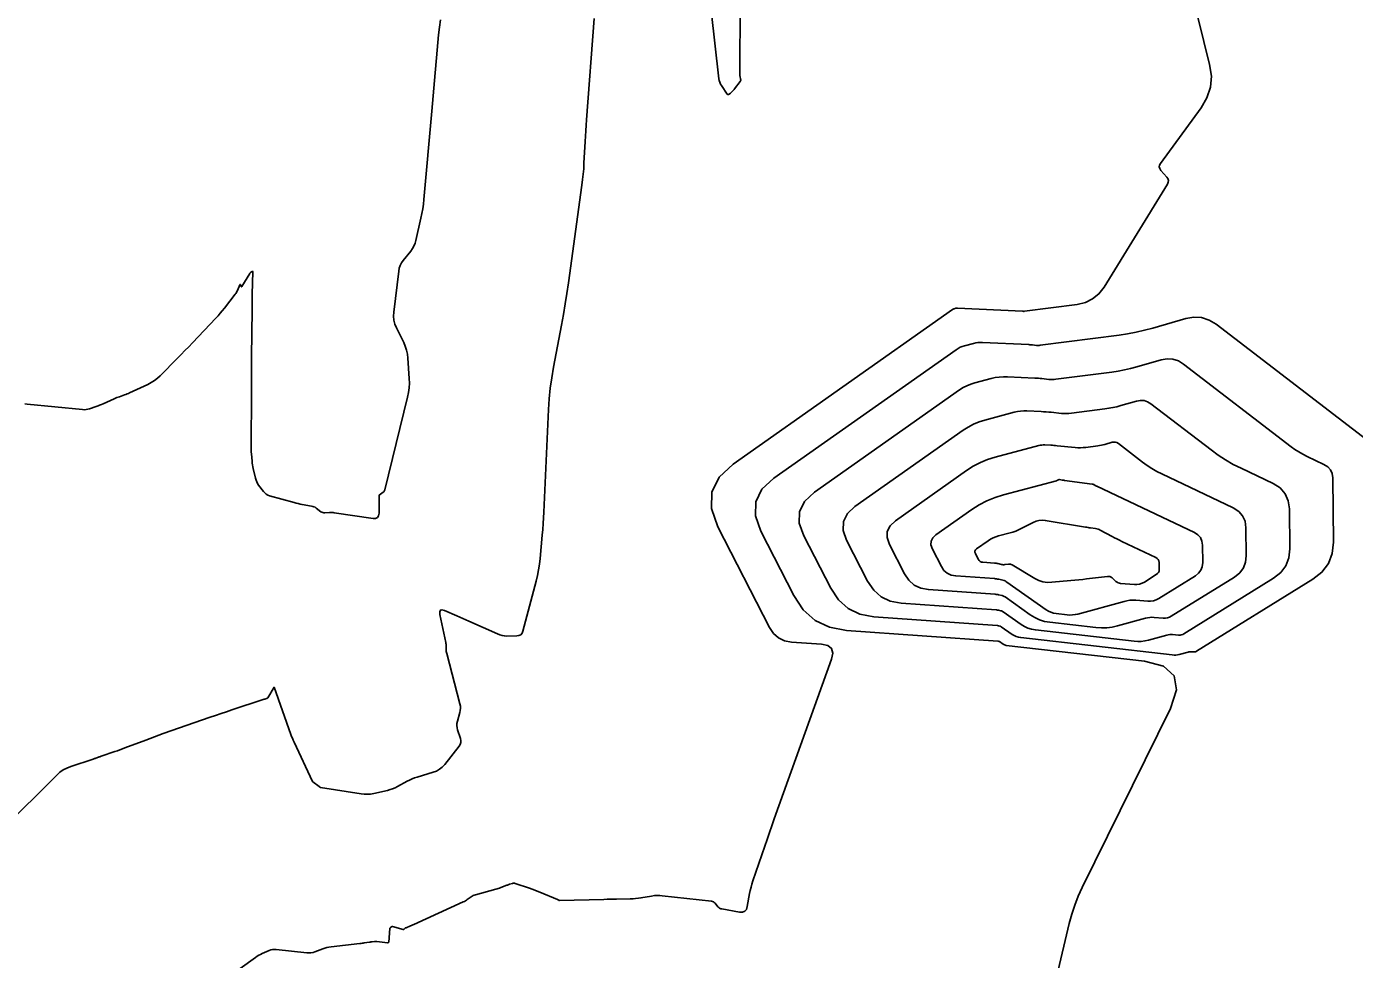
# Model space of a CAD drawing. Extents: x 658976 to 668721, y 639543 to 647196.
# Drawn here: x 662772.7 to 662894.8, y 642475.3 to 642561.1 of the extents above; entities that cross this region are included whole.
import ezdxf

# ---------------------------------------------------------------- set-up
doc = ezdxf.new("R2010")
doc.units = 0
doc.layers.add('Ex_Major Contours', color=7, linetype='Continuous')
doc.layers.add('Ex_Minor Contours', color=7, linetype='Continuous')

msp = doc.modelspace()

# ---------------------------------------------------------------- linework, layer by layer
at = {"layer": 'Ex_Major Contours'}
for points in [[(662838.35, 642563.28), (662838.31, 642556.74), (662838.31, 642556.68), (662838.31, 642556.62), (662838.32, 642556.56), (662838.34, 642556.51), (662838.39, 642556.28), (662838.4, 642556.22), (662838.4, 642556.16), (662838.38, 642556.11), (662838.35, 642556.06), (662837.84, 642555.37), (662837.81, 642555.33), (662837.78, 642555.29), (662837.75, 642555.25), (662837.71, 642555.22), (662837.56, 642555.06), (662837.53, 642555.03), (662837.5, 642555.01), (662837.47, 642554.98), (662837.43, 642554.96), (662837.29, 642554.87), (662837.26, 642554.85), (662837.23, 642554.85), (662837.2, 642554.87), (662837.17, 642554.89), (662836.63, 642555.68), (662836.54, 642555.82), (662836.47, 642555.98), (662836.42, 642556.14), (662836.39, 642556.3), (662835.67, 642562.59)], [(662824.92, 642561.84), (662824.23, 642552.53), (662824.2, 642552.03), (662824.16, 642551.53), (662824.13, 642551.03), (662824.1, 642550.53), (662823.99, 642548.53), (662823.96, 642548.03), (662823.91, 642547.53), (662823.86, 642547.03), (662823.8, 642546.53), (662822.55, 642537.54), (662822.41, 642536.56), (662822.25, 642535.59), (662822.09, 642534.62), (662821.91, 642533.65), (662821.18, 642529.77), (662821.02, 642528.8), (662820.89, 642527.83), (662820.79, 642526.85), (662820.73, 642525.87), (662820.29, 642516.45), (662820.26, 642515.91), (662820.23, 642515.38), (662820.19, 642514.85), (662820.14, 642514.31), (662819.95, 642512.18), (662819.89, 642511.65), (662819.81, 642511.13), (662819.7, 642510.6), (662819.58, 642510.08), (662818.37, 642505.49), (662818.29, 642505.3), (662818.17, 642505.16), (662818.01, 642505.08), (662817.8, 642505.05), (662816.89, 642505.04), (662816.67, 642505.05), (662816.45, 642505.09), (662816.24, 642505.15), (662816.03, 642505.23), (662813.41, 642506.41), (662813.13, 642506.53), (662812.85, 642506.65), (662812.57, 642506.78), (662812.29, 642506.9), (662811.17, 642507.38), (662810.93, 642507.45), (662810.78, 642507.42), (662810.72, 642507.28), (662810.74, 642507.03), (662811.27, 642504.45), (662811.28, 642504.36), (662811.3, 642504.28), (662811.3, 642504.2), (662811.31, 642504.11), (662811.32, 642503.77), (662811.32, 642503.69), (662811.33, 642503.61), (662811.35, 642503.52), (662811.37, 642503.44), (662812.58, 642498.81), (662812.62, 642498.6), (662812.63, 642498.4), (662812.61, 642498.2), (662812.57, 642498), (662812.35, 642497.2), (662812.31, 642497), (662812.3, 642496.8), (662812.32, 642496.6), (662812.37, 642496.4), (662812.63, 642495.62), (662812.67, 642495.42), (662812.66, 642495.24), (662812.61, 642495.06), (662812.5, 642494.9), (662811.18, 642493.23), (662810.96, 642492.98), (662810.7, 642492.78), (662810.42, 642492.62), (662810.11, 642492.5), (662808.65, 642492.06), (662808.41, 642491.98), (662808.18, 642491.89), (662807.95, 642491.79), (662807.73, 642491.68), (662806.84, 642491.2), (662806.62, 642491.08), (662806.39, 642490.99), (662806.16, 642490.91), (662805.91, 642490.84), (662804.66, 642490.56), (662804.37, 642490.5), (662804.07, 642490.48), (662803.78, 642490.48), (662803.49, 642490.52), (662799.76, 642491.1), (662799.75, 642491.1), (662799.75, 642491.11), (662799.67, 642491.16), (662799.66, 642491.17), (662799.65, 642491.18), (662799.64, 642491.19), (662799.63, 642491.2), (662799.04, 642491.62), (662799.03, 642491.63), (662799.02, 642491.64), (662799.02, 642491.65), (662799.01, 642491.66), (662797.33, 642495.28), (662797.25, 642495.46), (662797.17, 642495.63), (662797.1, 642495.81), (662797.03, 642495.99), (662795.49, 642500.33), (662795.49, 642500.33), (662794.93, 642499.36), (662794.9, 642499.33), (662794.88, 642499.31), (662794.84, 642499.29), (662794.8, 642499.28), (662794.64, 642499.24), (662794.6, 642499.23), (662794.56, 642499.22), (662794.52, 642499.21), (662794.49, 642499.2), (662791.59, 642498.24), (662791.1, 642498.08), (662790.61, 642497.91), (662790.11, 642497.74), (662789.62, 642497.57), (662785.28, 642496.06), (662784.88, 642495.92), (662784.48, 642495.77), (662784.08, 642495.62), (662783.69, 642495.47), (662781.77, 642494.74), (662781.54, 642494.65), (662781.31, 642494.57), (662781.08, 642494.48), (662780.85, 642494.41), (662779.58, 642493.99), (662779.52, 642493.97), (662779.46, 642493.94), (662779.4, 642493.92), (662779.33, 642493.9), (662779.09, 642493.8), (662779.03, 642493.78), (662778.97, 642493.76), (662778.9, 642493.73), (662778.84, 642493.71), (662776.79, 642493.03), (662776.44, 642492.89), (662776.11, 642492.72), (662775.8, 642492.5), (662775.52, 642492.25), (662770.47, 642487.24)]]:
    msp.add_lwpolyline(points, dxfattribs=at)
msp.add_lwpolyline([(662884.2, 642516.51), (662884.56, 642516.1), (662884.79, 642515.6), (662884.86, 642515), (662884.89, 642512.43), (662884.83, 642511.83), (662884.63, 642511.3), (662884.29, 642510.85), (662883.81, 642510.47), (662878, 642506.87), (662877.83, 642506.78), (662877.64, 642506.72), (662877.45, 642506.69), (662877.24, 642506.69), (662876.42, 642506.75), (662876.22, 642506.76), (662876.02, 642506.75), (662875.82, 642506.72), (662875.62, 642506.68), (662873.06, 642505.98), (662872.57, 642505.86), (662872.07, 642505.8), (662871.57, 642505.79), (662871.07, 642505.82), (662866.84, 642506.3), (662866.35, 642506.39), (662865.89, 642506.53), (662865.45, 642506.74), (662865.03, 642507), (662862.71, 642508.64), (662862.64, 642508.68), (662862.57, 642508.72), (662862.5, 642508.74), (662862.43, 642508.76), (662862.12, 642508.83), (662862.05, 642508.85), (662861.97, 642508.86), (662861.89, 642508.87), (662861.81, 642508.88), (662855.66, 642509.32), (662854.96, 642509.45), (662854.36, 642509.73), (662853.86, 642510.17), (662853.47, 642510.77), (662852.09, 642513.45), (662851.86, 642514.09), (662851.88, 642514.67), (662852.14, 642515.19), (662852.63, 642515.65), (662859.17, 642520.27), (662859.79, 642520.66), (662860.44, 642521), (662861.11, 642521.28), (662861.81, 642521.5), (662865.81, 642522.56), (662865.95, 642522.59), (662866.09, 642522.61), (662866.22, 642522.62), (662866.36, 642522.62), (662866.93, 642522.59), (662867.07, 642522.59), (662867.21, 642522.58), (662867.35, 642522.56), (662867.49, 642522.55), (662869.17, 642522.38), (662869.41, 642522.36), (662869.65, 642522.36), (662869.89, 642522.37), (662870.13, 642522.39), (662871.24, 642522.53), (662871.4, 642522.56), (662871.57, 642522.59), (662871.73, 642522.63), (662871.9, 642522.67), (662872.55, 642522.86), (662872.71, 642522.89), (662872.86, 642522.88), (662873, 642522.83), (662873.14, 642522.74), (662875.36, 642521.04), (662875.79, 642520.73), (662876.22, 642520.44), (662876.67, 642520.18), (662877.14, 642519.95), (662883.69, 642516.84)], close=True, dxfattribs=at)
at = {"layer": 'Ex_Minor Contours'}
for points in [[(662790.97, 642473.44), (662793.79, 642475.48), (662793.94, 642475.58), (662794.08, 642475.67), (662794.23, 642475.75), (662794.39, 642475.82), (662795.03, 642476.1), (662795.19, 642476.16), (662795.35, 642476.19), (662795.52, 642476.21), (662795.69, 642476.2), (662798.5, 642475.9), (662798.69, 642475.89), (662798.88, 642475.9), (662799.07, 642475.94), (662799.25, 642475.99), (662799.98, 642476.26), (662800.16, 642476.32), (662800.35, 642476.37), (662800.54, 642476.41), (662800.73, 642476.44), (662803.38, 642476.74), (662803.48, 642476.75), (662803.58, 642476.77), (662803.68, 642476.78), (662803.78, 642476.8), (662804.27, 642476.88), (662804.33, 642476.89), (662804.39, 642476.9), (662804.44, 642476.91), (662804.5, 642476.91), (662804.72, 642476.93), (662804.78, 642476.94), (662804.84, 642476.94), (662804.89, 642476.93), (662804.95, 642476.93), (662805.93, 642476.81), (662805.97, 642476.81), (662806, 642476.83), (662806.02, 642476.85), (662806.03, 642476.89), (662806.15, 642478.13), (662806.15, 642478.16), (662806.16, 642478.18), (662806.18, 642478.2), (662806.19, 642478.22), (662806.28, 642478.29), (662806.3, 642478.3), (662806.33, 642478.31), (662806.35, 642478.31), (662806.38, 642478.31), (662807.36, 642478.05), (662807.39, 642478.05), (662807.41, 642478.05), (662807.43, 642478.06), (662807.45, 642478.07), (662807.55, 642478.17), (662807.56, 642478.17), (662807.56, 642478.18), (662807.57, 642478.18), (662807.58, 642478.18), (662807.61, 642478.19), (662807.62, 642478.19), (662807.63, 642478.19), (662807.63, 642478.19), (662807.64, 642478.2), (662808.05, 642478.38), (662808.12, 642478.41), (662808.19, 642478.44), (662808.26, 642478.47), (662808.33, 642478.51), (662812.89, 642480.58), (662812.99, 642480.63), (662813.08, 642480.68), (662813.17, 642480.74), (662813.26, 642480.8), (662813.62, 642481.05), (662813.71, 642481.11), (662813.8, 642481.16), (662813.9, 642481.21), (662814, 642481.24), (662815.88, 642481.74), (662815.99, 642481.78), (662816.11, 642481.81), (662816.22, 642481.85), (662816.34, 642481.89), (662816.88, 642482.11), (662816.95, 642482.13), (662817.01, 642482.15), (662817.08, 642482.18), (662817.14, 642482.2), (662817.41, 642482.28), (662817.48, 642482.29), (662817.54, 642482.29), (662817.61, 642482.29), (662817.67, 642482.27), (662818.98, 642481.83), (662819.22, 642481.74), (662819.46, 642481.66), (662819.69, 642481.57), (662819.93, 642481.47), (662821.56, 642480.8), (662821.57, 642480.79), (662821.59, 642480.78), (662821.6, 642480.78), (662821.62, 642480.77), (662821.68, 642480.73), (662821.69, 642480.72), (662821.71, 642480.71), (662821.72, 642480.71), (662821.74, 642480.71), (662825.82, 642480.81), (662826.11, 642480.82), (662826.41, 642480.83), (662826.7, 642480.83), (662826.99, 642480.84), (662828.25, 642480.86), (662828.5, 642480.87), (662828.74, 642480.88), (662828.99, 642480.91), (662829.23, 642480.95), (662830.21, 642481.12), (662830.46, 642481.16), (662830.7, 642481.17), (662830.95, 642481.17), (662831.19, 642481.15), (662835.7, 642480.65), (662835.8, 642480.63), (662835.89, 642480.59), (662835.97, 642480.53), (662836.04, 642480.46), (662836.31, 642480.13), (662836.38, 642480.05), (662836.46, 642479.99), (662836.56, 642479.95), (662836.66, 642479.93), (662838.3, 642479.65), (662838.57, 642479.64), (662838.78, 642479.72), (662838.92, 642479.89), (662839.01, 642480.15), (662839.22, 642481.34), (662839.28, 642481.64), (662839.35, 642481.93), (662839.43, 642482.22), (662839.52, 642482.51), (662840.61, 642485.7), (662840.83, 642486.33), (662841.05, 642486.96), (662841.27, 642487.58), (662841.49, 642488.21), (662846.74, 642502.9), (662846.86, 642503.47), (662846.75, 642503.9), (662846.41, 642504.17), (662845.83, 642504.3), (662843.07, 642504.49), (662842.43, 642504.61), (662841.88, 642504.87), (662841.42, 642505.28), (662841.06, 642505.82), (662836.3, 642515.09), (662835.72, 642516.77), (662835.76, 642518.29), (662836.42, 642519.65), (662837.72, 642520.86), (662857.89, 642535.09), (662857.93, 642535.11), (662857.96, 642535.13), (662858, 642535.14), (662858.04, 642535.15), (662858.19, 642535.2), (662858.23, 642535.2), (662858.26, 642535.21), (662858.3, 642535.21), (662858.34, 642535.21), (662864.33, 642534.92), (662864.35, 642534.92), (662864.36, 642534.92), (662864.37, 642534.92), (662864.39, 642534.92), (662864.44, 642534.91), (662864.45, 642534.91), (662864.46, 642534.91), (662864.48, 642534.91), (662864.49, 642534.92), (662869.33, 642535.54), (662870.1, 642535.72), (662870.76, 642536.05), (662871.34, 642536.52), (662871.81, 642537.15), (662877.64, 642546.62), (662877.72, 642546.79), (662877.74, 642546.96), (662877.69, 642547.12), (662877.58, 642547.27), (662877.03, 642547.88), (662876.93, 642548.04), (662876.89, 642548.2), (662876.91, 642548.36), (662877, 642548.52), (662880.74, 642553.62), (662881.28, 642554.55), (662881.6, 642555.52), (662881.68, 642556.54), (662881.52, 642557.61), (662878.87, 642568.35)], [(662810.78, 642561.73), (662810.69, 642561.04), (662810.61, 642560.34), (662810.54, 642559.64), (662810.48, 642558.94), (662810.25, 642556.14), (662810.19, 642555.44), (662810.13, 642554.74), (662810.07, 642554.04), (662810.01, 642553.34), (662809.26, 642545.2), (662809.22, 642544.76), (662809.16, 642544.33), (662809.08, 642543.9), (662808.99, 642543.47), (662808.53, 642541.44), (662808.45, 642541.18), (662808.35, 642540.92), (662808.21, 642540.69), (662808.06, 642540.46), (662807.36, 642539.59), (662807.21, 642539.37), (662807.09, 642539.13), (662807, 642538.87), (662806.95, 642538.6), (662806.5, 642534.83), (662806.48, 642534.46), (662806.51, 642534.1), (662806.6, 642533.74), (662806.74, 642533.4), (662807.41, 642532.04), (662807.56, 642531.7), (662807.68, 642531.34), (662807.76, 642530.98), (662807.8, 642530.61), (662807.92, 642528.74), (662807.94, 642528.3), (662807.92, 642527.87), (662807.86, 642527.44), (662807.77, 642527.01), (662805.67, 642518.49), (662805.64, 642518.42), (662805.61, 642518.36), (662805.57, 642518.3), (662805.51, 642518.26), (662805.15, 642517.99), (662805.14, 642517.99), (662805.14, 642517.99), (662805.15, 642517.98), (662805.15, 642517.98), (662805.14, 642516.33), (662805.1, 642516.1), (662805, 642515.94), (662804.83, 642515.86), (662804.59, 642515.86), (662801.02, 642516.38), (662800.91, 642516.39), (662800.81, 642516.4), (662800.7, 642516.4), (662800.59, 642516.4), (662800.17, 642516.37), (662800.06, 642516.37), (662799.96, 642516.39), (662799.87, 642516.43), (662799.78, 642516.48), (662799.37, 642516.81), (662799.27, 642516.88), (662799.16, 642516.93), (662799.05, 642516.97), (662798.93, 642517), (662798.07, 642517.14), (662797.88, 642517.18), (662797.7, 642517.22), (662797.52, 642517.26), (662797.34, 642517.31), (662795.07, 642517.95), (662794.91, 642518.01), (662794.76, 642518.1), (662794.63, 642518.21), (662794.51, 642518.34), (662794.07, 642518.91), (662793.97, 642519.06), (662793.89, 642519.22), (662793.83, 642519.38), (662793.78, 642519.55), (662793.57, 642520.45), (662793.54, 642520.62), (662793.51, 642520.78), (662793.48, 642520.95), (662793.46, 642521.12), (662793.4, 642521.79), (662793.39, 642521.96), (662793.38, 642522.13), (662793.37, 642522.3), (662793.37, 642522.47), (662793.4, 642527.37), (662793.4, 642528.21), (662793.41, 642529.05), (662793.41, 642529.89), (662793.42, 642530.73), (662793.46, 642535.06), (662793.46, 642535.42), (662793.47, 642535.77), (662793.48, 642536.13), (662793.49, 642536.49), (662793.55, 642538.54), (662793.55, 642538.57), (662793.54, 642538.59), (662793.52, 642538.59), (662793.49, 642538.58), (662793.36, 642538.51), (662793.32, 642538.48), (662793.3, 642538.46), (662793.27, 642538.43), (662793.25, 642538.4), (662792.54, 642537.2), (662792.52, 642537.17), (662792.5, 642537.16), (662792.48, 642537.17), (662792.47, 642537.2), (662792.4, 642537.35), (662792.39, 642537.37), (662792.37, 642537.38), (662792.35, 642537.37), (662792.34, 642537.35), (662792.12, 642536.84), (662792.07, 642536.74), (662792.02, 642536.65), (662791.97, 642536.56), (662791.9, 642536.48), (662790.92, 642535.21), (662790.73, 642534.97), (662790.54, 642534.74), (662790.34, 642534.51), (662790.13, 642534.29), (662787.98, 642532.02), (662787.64, 642531.66), (662787.29, 642531.3), (662786.95, 642530.95), (662786.6, 642530.6), (662785.01, 642528.99), (662784.76, 642528.75), (662784.48, 642528.54), (662784.19, 642528.35), (662783.89, 642528.19), (662782.21, 642527.41), (662782.1, 642527.36), (662781.98, 642527.31), (662781.86, 642527.26), (662781.74, 642527.22), (662781.26, 642527.05), (662781.14, 642527.01), (662781.02, 642526.97), (662780.9, 642526.92), (662780.79, 642526.87), (662779.76, 642526.4), (662779.61, 642526.33), (662779.45, 642526.27), (662779.3, 642526.21), (662779.14, 642526.16), (662778.52, 642525.94), (662778.36, 642525.9), (662778.2, 642525.87), (662778.04, 642525.86), (662777.88, 642525.87), (662772.78, 642526.37), (662772.58, 642526.4)], [(662867.48, 642473.79), (662868.61, 642478.59), (662868.84, 642479.44), (662869.12, 642480.28), (662869.44, 642481.1), (662869.8, 642481.91), (662877.91, 642498.37), (662878.47, 642500.09), (662878.26, 642501.39), (662877.28, 642502.27), (662875.52, 642502.73), (662862.82, 642504.18), (662862.74, 642504.19), (662862.67, 642504.22), (662862.6, 642504.25), (662862.54, 642504.29), (662862.19, 642504.54), (662862.18, 642504.54), (662862.17, 642504.55), (662862.16, 642504.55), (662862.15, 642504.55), (662862.1, 642504.57), (662862.09, 642504.57), (662862.08, 642504.57), (662862.06, 642504.57), (662862.05, 642504.57), (662848.13, 642505.56), (662846.58, 642505.85), (662845.26, 642506.48), (662844.16, 642507.45), (662843.29, 642508.76), (662840.25, 642514.68), (662839.75, 642516.1), (662839.79, 642517.38), (662840.35, 642518.54), (662841.45, 642519.56), (662858.21, 642531.38), (662858.39, 642531.5), (662858.58, 642531.6), (662858.78, 642531.68), (662858.98, 642531.74), (662859.8, 642531.96), (662860.01, 642532.01), (662860.22, 642532.04), (662860.43, 642532.05), (662860.65, 642532.05), (662864.9, 642531.85), (662864.98, 642531.84), (662865.07, 642531.83), (662865.16, 642531.83), (662865.24, 642531.82), (662865.59, 642531.78), (662865.67, 642531.78), (662865.76, 642531.78), (662865.85, 642531.78), (662865.93, 642531.79), (662873.2, 642532.73), (662873.98, 642532.85), (662874.76, 642532.99), (662875.53, 642533.17), (662876.29, 642533.37), (662879.34, 642534.25), (662880.08, 642534.38), (662880.79, 642534.33), (662881.47, 642534.11), (662882.12, 642533.72), (662896.37, 642522.77)]]:
    msp.add_lwpolyline(points, dxfattribs=at)
for points in [[(662892.39, 642520.6), (662892.63, 642520.32), (662892.78, 642519.98), (662892.84, 642519.58), (662892.9, 642513.69), (662892.79, 642512.63), (662892.44, 642511.71), (662891.85, 642510.91), (662891.01, 642510.26), (662880.32, 642503.64), (662880.27, 642503.61), (662880.21, 642503.59), (662880.14, 642503.58), (662880.08, 642503.58), (662879.82, 642503.6), (662879.75, 642503.6), (662879.68, 642503.6), (662879.62, 642503.59), (662879.56, 642503.57), (662878.73, 642503.35), (662878.57, 642503.31), (662878.41, 642503.29), (662878.25, 642503.29), (662878.09, 642503.3), (662864.16, 642504.89), (662863.95, 642504.93), (662863.74, 642504.99), (662863.55, 642505.08), (662863.37, 642505.19), (662862.36, 642505.9), (662862.33, 642505.92), (662862.3, 642505.94), (662862.27, 642505.95), (662862.24, 642505.96), (662862.11, 642505.99), (662862.07, 642505.99), (662862.04, 642506), (662862.01, 642506), (662861.97, 642506.01), (662850.64, 642506.82), (662849.37, 642507.05), (662848.29, 642507.57), (662847.39, 642508.36), (662846.68, 642509.43), (662844.2, 642514.27), (662843.79, 642515.43), (662843.82, 642516.48), (662844.28, 642517.42), (662845.18, 642518.26), (662858.53, 642527.68), (662858.86, 642527.89), (662859.2, 642528.06), (662859.55, 642528.21), (662859.92, 642528.33), (662861.42, 642528.73), (662861.8, 642528.81), (662862.18, 642528.87), (662862.56, 642528.89), (662862.95, 642528.89), (662865.46, 642528.77), (662865.62, 642528.76), (662865.78, 642528.75), (662865.94, 642528.73), (662866.1, 642528.72), (662866.74, 642528.65), (662866.9, 642528.64), (662867.06, 642528.64), (662867.22, 642528.65), (662867.38, 642528.66), (662872.54, 642529.33), (662873.12, 642529.42), (662873.7, 642529.53), (662874.26, 642529.65), (662874.83, 642529.8), (662877.07, 642530.45), (662877.62, 642530.55), (662878.15, 642530.51), (662878.65, 642530.35), (662879.12, 642530.06), (662889.01, 642522.46), (662889.36, 642522.21), (662889.72, 642521.98), (662890.09, 642521.76), (662890.48, 642521.56), (662892.04, 642520.82)], [(662888.01, 642518.66), (662888.47, 642518.13), (662888.76, 642517.49), (662888.86, 642516.74), (662888.9, 642513.06), (662888.81, 642512.23), (662888.54, 642511.5), (662888.07, 642510.88), (662887.41, 642510.36), (662879.16, 642505.25), (662879.05, 642505.19), (662878.92, 642505.15), (662878.8, 642505.13), (662878.66, 642505.13), (662878.12, 642505.18), (662877.98, 642505.18), (662877.85, 642505.17), (662877.72, 642505.15), (662877.59, 642505.12), (662875.9, 642504.66), (662875.57, 642504.59), (662875.24, 642504.55), (662874.91, 642504.54), (662874.58, 642504.56), (662865.5, 642505.6), (662865.15, 642505.66), (662864.82, 642505.76), (662864.5, 642505.91), (662864.2, 642506.09), (662862.53, 642507.27), (662862.49, 642507.3), (662862.44, 642507.33), (662862.39, 642507.35), (662862.33, 642507.36), (662862.11, 642507.41), (662862.06, 642507.42), (662862, 642507.43), (662861.95, 642507.44), (662861.89, 642507.44), (662853.15, 642508.07), (662852.16, 642508.25), (662851.32, 642508.65), (662850.63, 642509.27), (662850.07, 642510.1), (662848.14, 642513.86), (662847.83, 642514.76), (662847.85, 642515.57), (662848.21, 642516.31), (662848.9, 642516.96), (662858.85, 642523.97), (662859.33, 642524.27), (662859.82, 642524.53), (662860.33, 642524.74), (662860.86, 642524.91), (662863.56, 642525.63), (662863.84, 642525.69), (662864.13, 642525.73), (662864.43, 642525.75), (662864.72, 642525.75), (662866.03, 642525.69), (662866.26, 642525.68), (662866.49, 642525.66), (662866.73, 642525.64), (662866.96, 642525.62), (662867.89, 642525.52), (662868.12, 642525.5), (662868.35, 642525.5), (662868.59, 642525.51), (662868.82, 642525.53), (662871.89, 642525.93), (662872.26, 642525.99), (662872.63, 642526.06), (662873, 642526.14), (662873.36, 642526.24), (662874.81, 642526.65), (662875.16, 642526.72), (662875.5, 642526.7), (662875.82, 642526.59), (662876.13, 642526.4), (662881.65, 642522.16), (662882.31, 642521.68), (662882.99, 642521.24), (662883.69, 642520.83), (662884.42, 642520.47), (662887.37, 642519.07)], [(662870.76, 642519.01), (662870.79, 642519), (662870.83, 642518.98), (662870.86, 642518.97), (662871, 642518.89), (662871.03, 642518.87), (662871.07, 642518.86), (662871.1, 642518.84), (662871.14, 642518.82), (662880.14, 642514.55), (662880.45, 642514.35), (662880.68, 642514.09), (662880.82, 642513.77), (662880.87, 642513.4), (662880.89, 642511.8), (662880.85, 642511.42), (662880.72, 642511.1), (662880.51, 642510.81), (662880.22, 642510.58), (662876.84, 642508.49), (662876.6, 642508.37), (662876.36, 642508.28), (662876.1, 642508.24), (662875.83, 642508.24), (662874.73, 642508.33), (662874.46, 642508.34), (662874.18, 642508.33), (662873.91, 642508.29), (662873.65, 642508.23), (662869.4, 642507.06), (662869.16, 642507.01), (662868.91, 642506.98), (662868.66, 642506.97), (662868.41, 642506.99), (662867.41, 642507.1), (662867.16, 642507.14), (662866.93, 642507.22), (662866.71, 642507.32), (662866.49, 642507.45), (662862.88, 642510.01), (662862.79, 642510.06), (662862.71, 642510.11), (662862.62, 642510.14), (662862.52, 642510.17), (662862.13, 642510.26), (662862.03, 642510.28), (662861.93, 642510.29), (662861.83, 642510.31), (662861.73, 642510.32), (662858.17, 642510.57), (662857.75, 642510.65), (662857.39, 642510.82), (662857.09, 642511.08), (662856.86, 642511.43), (662856.04, 642513.03), (662855.9, 642513.42), (662855.91, 642513.76), (662856.06, 642514.07), (662856.36, 642514.35), (662859.65, 642516.67), (662860.33, 642517.11), (662861.05, 642517.48), (662861.79, 642517.79), (662862.57, 642518.03), (662867.44, 642519.33), (662867.46, 642519.34), (662867.49, 642519.34), (662867.51, 642519.35), (662867.53, 642519.37), (662867.63, 642519.41), (662867.65, 642519.42), (662867.67, 642519.43), (662867.7, 642519.43), (662867.72, 642519.43), (662867.97, 642519.39), (662868.02, 642519.38), (662868.07, 642519.37), (662868.12, 642519.37), (662868.17, 642519.36), (662870.72, 642519.01)], [(662873.22, 642509.9), (662873.11, 642509.94), (662873.01, 642509.99), (662872.91, 642510.07), (662872.55, 642510.39), (662872.46, 642510.46), (662872.36, 642510.51), (662872.25, 642510.53), (662872.13, 642510.52), (662870.21, 642510.29), (662869.85, 642510.25), (662869.49, 642510.21), (662869.13, 642510.17), (662868.77, 642510.14), (662867, 642509.98), (662866.6, 642509.97), (662866.2, 642510.03), (662865.82, 642510.15), (662865.46, 642510.33), (662863.36, 642511.58), (662863.28, 642511.62), (662863.2, 642511.64), (662863.12, 642511.65), (662863.04, 642511.65), (662862.69, 642511.61), (662862.61, 642511.6), (662862.53, 642511.6), (662862.45, 642511.61), (662862.37, 642511.63), (662862.06, 642511.7), (662861.98, 642511.71), (662861.9, 642511.73), (662861.82, 642511.74), (662861.74, 642511.75), (662860.67, 642511.82), (662860.54, 642511.85), (662860.42, 642511.9), (662860.33, 642511.99), (662860.25, 642512.1), (662859.98, 642512.62), (662859.94, 642512.75), (662859.94, 642512.86), (662859.99, 642512.96), (662860.09, 642513.05), (662861.16, 642513.8), (662861.38, 642513.94), (662861.61, 642514.07), (662861.85, 642514.17), (662862.11, 642514.25), (662863.17, 642514.53), (662863.44, 642514.61), (662863.69, 642514.7), (662863.94, 642514.8), (662864.19, 642514.92), (662865.29, 642515.49), (662865.56, 642515.6), (662865.83, 642515.67), (662866.12, 642515.69), (662866.41, 642515.67), (662870.12, 642515.05), (662870.23, 642515.04), (662870.35, 642515.02), (662870.46, 642515), (662870.58, 642514.99), (662871.04, 642514.92), (662871.15, 642514.9), (662871.26, 642514.87), (662871.37, 642514.83), (662871.47, 642514.78), (662872.56, 642514.2), (662872.78, 642514.08), (662873, 642513.97), (662873.22, 642513.86), (662873.44, 642513.75), (662876.59, 642512.26), (662876.71, 642512.18), (662876.8, 642512.08), (662876.86, 642511.95), (662876.88, 642511.8), (662876.88, 642511.17), (662876.87, 642511.02), (662876.82, 642510.89), (662876.73, 642510.78), (662876.62, 642510.69), (662875.52, 642510.01), (662875.31, 642509.9), (662875.08, 642509.82), (662874.84, 642509.78), (662874.6, 642509.79), (662873.34, 642509.88)]]:
    msp.add_lwpolyline(points, close=True, dxfattribs=at)

doc.saveas('drawing.dxf')
